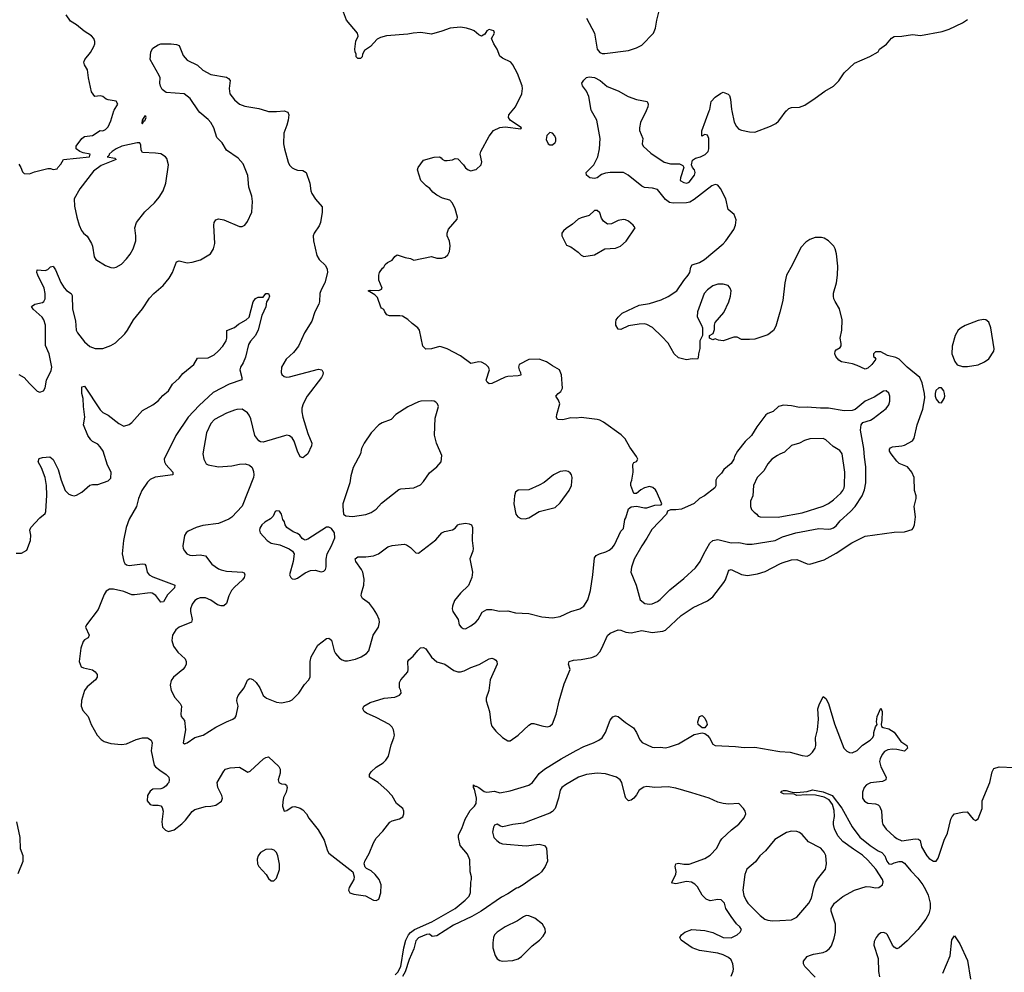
# Model space of a CAD drawing. Header units: inches. Extents: x 1449094 to 1618372, y 389908 to 534307.
# Tile 341 of 494: x 1514216 to 1521709, y 503445 to 510694. Entities that reach past the tile are written whole.
import ezdxf

# ---------------------------------------------------------------- set-up
doc = ezdxf.new("R2010")
doc.units = ezdxf.units.IN
doc.header["$MEASUREMENT"] = 0
for name, color, linetype in [('B5510', 7, 'Continuous'), ('B5511', 7, 'Continuous'), ('B5520', 7, 'Continuous'), ('B5521', 7, 'Continuous')]:
    doc.layers.add(name, color=color, linetype=linetype)

msp = doc.modelspace()

# ---------------------------------------------------------------- linework, layer by layer
at = {"layer": 'B5510', "color": 5}
for points, elevation in [([(1514210, 509594), (1514224.7, 509570), (1514236.9, 509536.9), (1514250, 509522), (1514290, 509521), (1514330, 509536), (1514430, 509562), (1514450, 509562), (1514470, 509554), (1514502, 509558), (1514506, 509570), (1514530, 509594), (1514550, 509630.8), (1514748, 509650), (1514754, 509670), (1514699.6, 509679.6), (1514674, 509690), (1514646.6, 509710), (1514645.2, 509730), (1514689.2, 509790), (1514710, 509804), (1514770, 509813), (1514829.3, 509850.7), (1514850, 509847.3), (1514870, 509857.1), (1514890, 509879.5), (1514910, 509924.9), (1514934, 510000)], 660), ([(1514210, 507993), (1514250.7, 507970), (1514290, 507924), (1514350, 507866.8), (1514370, 507858.8), (1514397.2, 507870), (1514410, 507892), (1514419.5, 507950), (1514455.6, 508024.4), (1514461.3, 508050), (1514440.5, 508150), (1514413.5, 508213.5), (1514413.5, 508370), (1514399.1, 508410), (1514386.9, 508430), (1514318.4, 508490), (1514307, 508510), (1514332.3, 508527.7), (1514390, 508540.3), (1514401.3, 508550), (1514409.8, 508570.2), (1514411.6, 508610), (1514403.8, 508650), (1514354.3, 508750), (1514346.9, 508770), (1514349.7, 508790.3), (1514410, 508786), (1514430, 508792.4), (1514450, 508812.7), (1514470, 508817.3), (1514473.8, 508813.8), (1514490, 508790.8), (1514530, 508694), (1514553.8, 508653.8), (1514572.4, 508632.4), (1514607.7, 508610), (1514615.6, 508595.6), (1514618.6, 508490), (1514641.7, 508401.7), (1514646.5, 508330), (1514656.5, 508310), (1514710, 508242.8), (1514750, 508206.7), (1514790, 508190.3), (1514850, 508192), (1514910, 508213.7), (1514946.4, 508233.6), (1515016.3, 508303.7), (1515036.3, 508330), (1515081.6, 508410), (1515150, 508493), (1515205.3, 508574.7), (1515236, 508610), (1515308.6, 508671.4), (1515353, 508727), (1515378.9, 508770), (1515410, 508851), (1515430, 508859.1), (1515490, 508842.3), (1515530, 508847.4), (1515593, 508867), (1515668.2, 508911.8), (1515691.2, 508948.8), (1515702, 508990), (1515693.3, 509130), (1515696.2, 509150), (1515709.7, 509170.3), (1515730, 509177.1), (1515770, 509170.4), (1515890, 509120.5), (1515910, 509120.5), (1515929.6, 509130.4), (1515950, 509157.3), (1515983.1, 509230), (1515988.6, 509310), (1515984, 509350), (1515960.4, 509420.4), (1515952.1, 509507.9), (1515917.4, 509597.4), (1515879.3, 509639.3), (1515790, 509700.9), (1515757.1, 509757.1), (1515717.6, 509797.6), (1515694.5, 509870), (1515669.8, 509910), (1515650, 509934), (1515587, 509987), (1515578.1, 510000)], 640), ([(1516095.1, 510000), (1516110, 509995.5), (1516170, 509994), (1516230, 509999.1), (1516256, 509990), (1516264, 509970), (1516259.1, 509930), (1516250.5, 509890), (1516226.4, 509830), (1516224.9, 509750), (1516230.4, 509710), (1516259.3, 509610), (1516270, 509587.7), (1516290, 509567.3), (1516310, 509556.3), (1516330, 509548), (1516370, 509544.9), (1516397.3, 509530), (1516423.1, 509450), (1516432.4, 509390), (1516440.4, 509370), (1516467.9, 509327.9), (1516518.4, 509270), (1516518.9, 509230), (1516506, 509150), (1516495.2, 509124.8), (1516457.6, 509070), (1516450.3, 509049.7), (1516451.6, 509010), (1516478.5, 508898.5), (1516494.8, 508870), (1516543.1, 508823.1), (1516555.2, 508795.2), (1516558, 508770), (1516539.5, 508690), (1516510, 508637.2), (1516500.3, 508610), (1516499.1, 508550), (1516493, 508530), (1516461.3, 508470), (1516440.5, 508399.5), (1516383.1, 508310), (1516338.7, 508210), (1516298.9, 508161.1), (1516244.9, 508110), (1516208.5, 508048.5), (1516206.7, 508010), (1516212.4, 507992.4), (1516230, 507978), (1516250, 507973), (1516270, 507974.9), (1516490, 508033), (1516516, 508030), (1516526.8, 508010), (1516524, 507990), (1516513.4, 507970), (1516404.4, 507830), (1516373.4, 507770), (1516363.4, 507736.6), (1516362.7, 507710), (1516370.2, 507669.8), (1516410, 507545.5), (1516440.5, 507470), (1516437.3, 507450), (1516408.2, 507390), (1516370, 507358.4), (1516350, 507367.3), (1516330, 507409.3), (1516305.9, 507485.9), (1516290, 507511.2), (1516270, 507526.3), (1516250, 507531.3), (1516232.1, 507527.9), (1516070, 507479.3), (1516050, 507481.2), (1516035.3, 507490), (1516006, 507530), (1515975.1, 507655.1), (1515963.5, 507683.5), (1515950, 507702), (1515910, 507729.4), (1515870, 507727.8), (1515850, 507722), (1515790, 507698.3), (1515699.1, 507650), (1515670, 507620.9), (1515637.7, 507550), (1515610.4, 507390), (1515617.1, 507350), (1515634.6, 507314.6), (1515650, 507305.5), (1515730.3, 507290.3), (1515830, 507299.5), (1515890, 507312.4), (1515932.8, 507312.8), (1515964.9, 507304.9), (1515985.2, 507285.2), (1515995.6, 507255.6), (1515998, 507230), (1515994.6, 507210), (1515910, 506991.8), (1515831.7, 506908.3), (1515807.6, 506892.4), (1515730, 506858.7), (1515610, 506843.5), (1515558.8, 506830), (1515498, 506802), (1515483.8, 506790), (1515470.3, 506769.7), (1515457.1, 506690), (1515460.5, 506670), (1515470, 506651), (1515488.9, 506628.9), (1515510, 506619.5), (1515530, 506617), (1515590, 506621.7), (1515630, 506614), (1515679.5, 506550), (1515730, 506515.6), (1515750, 506506.3), (1515790, 506497.7), (1515911.3, 506490), (1515924.7, 506484.7), (1515930.3, 506470.3), (1515924.7, 506450), (1515912.3, 506430), (1515850, 506376.1), (1515828.2, 506350), (1515806.8, 506310), (1515789.4, 506250.6), (1515770, 506232.1), (1515750, 506232.7), (1515722.1, 506242.1), (1515670, 506276), (1515630, 506293.5), (1515590, 506294.4), (1515570, 506287.6), (1515550, 506273.3), (1515530, 506245.6), (1515517.2, 506210), (1515515.2, 506190), (1515530.2, 506130), (1515523.8, 506110), (1515430, 506069.8), (1515404.9, 506050), (1515379.3, 506010), (1515374.8, 505970), (1515387.2, 505927.2), (1515420.9, 505880.9), (1515475.5, 505830), (1515483.8, 505810), (1515482.4, 505790), (1515472.7, 505767.3), (1515458, 505750), (1515386, 505690), (1515370, 505664), (1515360.4, 505630), (1515368.2, 505590), (1515396.1, 505536.1), (1515438, 505490), (1515448, 505470), (1515442, 505410), (1515444.9, 505390), (1515470, 505362), (1515478.7, 505290), (1515461, 505190), (1515470, 505182.8), (1515490, 505191), (1515549.6, 505230.4), (1515612.7, 505250), (1515709.8, 505310.2), (1515790, 505351.6), (1515837.2, 505370), (1515856.4, 505383.6), (1515863, 505397), (1515878.4, 505470), (1515869.7, 505509.7), (1515871.1, 505530), (1515879.8, 505550), (1515925.4, 505610), (1515950, 505666.8), (1515961.7, 505678.3), (1515970, 505681.6), (1515990, 505672), (1516014.9, 505650), (1516044.2, 505610), (1516070.4, 505550), (1516094, 505530), (1516170, 505499.5), (1516210, 505494), (1516270, 505507.2), (1516290, 505518.7), (1516341.3, 505570), (1516384, 505636), (1516418, 505670), (1516426, 505694), (1516426.4, 505810), (1516434.7, 505845.3), (1516485.5, 505934.5), (1516550, 505984), (1516570, 505986.8), (1516590, 505971.3), (1516610.4, 505890), (1516620.4, 505870), (1516650, 505835.5), (1516670, 505821.6), (1516690, 505814.9), (1516710, 505814.9), (1516772.7, 505827.3), (1516815.6, 505844.4), (1516856, 505870), (1516872.3, 505890), (1516907.3, 506010), (1516946.3, 506070), (1516953.7, 506110), (1516951.1, 506130), (1516935.4, 506170), (1516910, 506209.5), (1516877.6, 506250), (1516826, 506290), (1516815.4, 506310), (1516816.8, 506330), (1516836.5, 506390), (1516837, 506437), (1516827.3, 506490), (1516818.5, 506510), (1516775.6, 506570), (1516769.8, 506590), (1516790, 506605.7), (1516850, 506605.2), (1516910, 506613.4), (1516946.6, 506630), (1517017.7, 506682.3), (1517050, 506692.2), (1517142.5, 506702.5), (1517158.7, 506698.7), (1517190, 506677.3), (1517230, 506636), (1517250, 506634.8), (1517383.8, 506736.2), (1517430, 506787.7), (1517450, 506798), (1517510, 506811), (1517530, 506824.7), (1517549.5, 506850.5), (1517564.1, 506855.9), (1517610, 506862), (1517638, 506858), (1517654.8, 506850), (1517663, 506830), (1517659.6, 506730), (1517666.4, 506670), (1517663.8, 506650), (1517641.6, 506590), (1517663.1, 506490), (1517658, 506450), (1517632.2, 506387.8), (1517570.4, 506330), (1517526.3, 506273.7), (1517508.8, 506230), (1517507, 506210), (1517512.7, 506190), (1517553.4, 506130), (1517560.7, 506090), (1517576, 506070), (1517590, 506062), (1517610, 506059.1), (1517650, 506081.6), (1517687, 506110), (1517705.1, 506130), (1517735.8, 506184.2), (1517770, 506204.4), (1517810, 506204.4), (1517867.2, 506192.8), (1517930, 506194.9), (1517990, 506179.3), (1518090, 506174.4), (1518190, 506150.4), (1518270, 506142.6), (1518330, 506152.9), (1518410, 506190.5), (1518479, 506210), (1518509.4, 506230), (1518540.1, 506279.9), (1518560.5, 506350), (1518578.4, 506470), (1518590, 506598), (1518604.2, 506615.8), (1518629, 506630), (1518676.6, 506643.4), (1518702.9, 506657.1), (1518726, 506674), (1518742.7, 506697.3), (1518790, 506802), (1518810, 506822), (1518822, 506890), (1518830, 506902), (1518849.4, 506970.6), (1518870, 506986.8), (1518910, 506990.8), (1518970, 506978.4), (1518990, 506979.5), (1519050, 507000.5), (1519097.2, 507002.8), (1519102, 507010), (1519062.7, 507102.7), (1519055.6, 507115.6), (1519034.5, 507134.5), (1519010, 507140.9), (1518970, 507132.3), (1518943.4, 507116.6), (1518910.9, 507089.1), (1518889.2, 507089.2), (1518867, 507150), (1518867, 507170), (1518874.5, 507190), (1518884.5, 507250), (1518882.7, 507310), (1518890, 507324.7), (1518910, 507331), (1518919.5, 507350), (1518911.2, 507370), (1518860, 507440), (1518823.6, 507503.6), (1518794.6, 507534.6), (1518659.3, 507630), (1518630, 507646.6), (1518610, 507652.3), (1518490, 507667.6), (1518450, 507660.7), (1518410, 507662.9), (1518349.4, 507649.4), (1518308.7, 507650), (1518301.2, 507670), (1518303.7, 507690), (1518328, 507770), (1518317.7, 507797.7), (1518296, 507830), (1518313.2, 507850), (1518334.9, 507865.1), (1518347.8, 507890), (1518339.5, 507990), (1518324.5, 508030), (1518270, 508058.7), (1518225.6, 508090), (1518170, 508109.7), (1518090, 508107.8), (1518017.1, 508070), (1518011.8, 508050), (1518016.9, 508030), (1518028.5, 508010), (1518030.2, 507989.7), (1518010, 507983.5), (1517930, 507978.7), (1517910, 507973.3), (1517810, 507924.5), (1517790, 507923.7), (1517774.5, 507934.5), (1517767.3, 507950), (1517791.2, 508030), (1517785.1, 508050), (1517763.7, 508070), (1517730, 508087.6), (1517710.5, 508089.5), (1517650, 508077.2), (1517570, 508136), (1517470, 508189), (1517423.2, 508203.2), (1517410, 508206), (1517349.4, 508189.4), (1517307.6, 508187.6), (1517284.5, 508210), (1517257.6, 508330), (1517246.6, 508350), (1517202, 508382), (1517170, 508412.7), (1517130, 508437.2), (1517110, 508441.2), (1517030, 508441.2), (1517010, 508448.7), (1516994, 508470), (1516988.7, 508488.7), (1516970, 508498), (1516965.2, 508505.2), (1516940.2, 508580.2), (1516919.5, 508599.5), (1516868, 508630), (1516884.7, 508635.3), (1516948.4, 508631.6), (1516970, 508642), (1516975.3, 508650), (1516948.9, 508711.1), (1516948.9, 508748.9), (1516955.3, 508770), (1516976.4, 508803.6), (1516988.7, 508811.3), (1516998, 508830), (1517014.6, 508845.4), (1517050, 508862.8), (1517070, 508890.8), (1517090, 508904.9), (1517150, 508883.8), (1517190, 508876), (1517215.3, 508864.7), (1517349.4, 508890.6), (1517390, 508879.5), (1517430, 508879.5), (1517453.4, 508886.6), (1517475.2, 508904.8), (1517488.3, 508930), (1517493, 508973), (1517487.8, 509007.8), (1517469, 509050), (1517468.7, 509070), (1517480.2, 509099.8), (1517545.6, 509174.4), (1517549.2, 509190), (1517530, 509254), (1517510, 509297.2), (1517490, 509319.3), (1517434.8, 509334.8), (1517390, 509359), (1517360.9, 509380.9), (1517338, 509410), (1517310, 509428.7), (1517269.3, 509469.3), (1517244, 509550), (1517248.7, 509570), (1517290, 509624.7), (1517370, 509646.8), (1517410, 509651), (1517423.6, 509643.6), (1517431.6, 509631.6), (1517450, 509622), (1517470, 509621), (1517510, 509627.7), (1517530, 509636.3), (1517550, 509636), (1517594.8, 509590), (1517610, 509566), (1517630, 509551), (1517650, 509544), (1517678, 509550), (1517690, 509554.8), (1517729, 509590), (1517732.9, 509612.9), (1517719.3, 509670), (1517725.6, 509690), (1517790, 509807.3), (1517822.7, 509850), (1517870, 509873), (1517910, 509878), (1518030, 509862), (1518034, 509870), (1517950, 509929), (1517935.3, 509950), (1517938, 509970), (1517963.6, 510000)], 640), ([(1520000, 508468.8), (1519970, 508362), (1519951.9, 508328.1), (1519910, 508296), (1519810, 508262.7), (1519770, 508259.5), (1519710, 508260.9), (1519676.9, 508276.9), (1519650, 508278.9), (1519569.3, 508249.3), (1519534.6, 508254.6), (1519510, 508266), (1519490, 508258), (1519466, 508270), (1519466, 508290), (1519494, 508306), (1519504, 508336), (1519504, 508370), (1519509, 508390), (1519574.3, 508465.7), (1519612.9, 508547.1), (1519625.1, 508590), (1519629.7, 508630), (1519623.5, 508650), (1519607, 508670), (1519570, 508681.4), (1519530, 508679.8), (1519490, 508668.8), (1519450, 508638.7), (1519426, 508610), (1519373.8, 508470), (1519371.8, 508431.8), (1519406, 508370), (1519411.3, 508350), (1519412, 508310), (1519412, 508290), (1519391.3, 508250), (1519391.1, 508191.1), (1519380.7, 508150), (1519379.8, 508120.2), (1519374, 508110), (1519333.6, 508113.6), (1519290, 508105.2), (1519230, 508119.3), (1519198, 508150), (1519151.6, 508231.6), (1519103.6, 508283.6), (1519031.1, 508351.1), (1518990, 508374), (1518970, 508379.6), (1518930, 508376.9), (1518850, 508363), (1518790, 508337), (1518770, 508339), (1518754, 508370), (1518751.8, 508390), (1518756.2, 508410), (1518770, 508430.6), (1518800.1, 508459.9), (1518930, 508520.4), (1519010, 508534.3), (1519097.9, 508562.1), (1519150, 508587.3), (1519217.4, 508630), (1519269.7, 508710), (1519304, 508750), (1519315.4, 508770), (1519322.4, 508810), (1519332.8, 508827.2), (1519390, 508845.8), (1519427.8, 508870), (1519570.8, 508989.2), (1519590, 509010.4), (1519650, 509097.3), (1519663.5, 509130), (1519668.2, 509170), (1519653.3, 509210), (1519608.5, 509248.5), (1519589.6, 509330), (1519549.7, 509410), (1519530, 509433.1), (1519510, 509438.2), (1519483.7, 509430), (1519350, 509325.1), (1519315, 509305), (1519290, 509298.8), (1519190, 509297.2), (1519162.3, 509302.3), (1519130, 509324.4), (1519070, 509402), (1519032.3, 509412.3), (1518970, 509416.9), (1518950, 509427.6), (1518847.3, 509510), (1518810, 509531), (1518710, 509531.1), (1518673.1, 509526.9), (1518644.8, 509515.2), (1518610.2, 509489.8), (1518590, 509485.4), (1518555.3, 509490), (1518529.2, 509510), (1518526.6, 509530), (1518584.7, 509590), (1518616.2, 509650), (1518629.6, 509710), (1518633.3, 509790), (1518608.5, 509930), (1518567.5, 510000)], 620), ([(1518982.5, 510000), (1518941.2, 509910), (1518932.4, 509870), (1518932.7, 509850), (1518958, 509790), (1518953.7, 509750), (1518960.4, 509730), (1519018.3, 509678.3), (1519121.3, 509610), (1519170, 509596.9), (1519236.3, 509596.3), (1519262.8, 509582.8), (1519271.3, 509570), (1519244.7, 509490), (1519242.8, 509470), (1519270, 509454.9), (1519293.2, 509450), (1519310, 509456), (1519350.8, 509510.8), (1519355.3, 509530), (1519350.8, 509550), (1519335.6, 509570), (1519329, 509590), (1519336.6, 509623.4), (1519360.1, 509639.9), (1519396, 509650), (1519433, 509667), (1519454.7, 509690), (1519460.5, 509710), (1519460.4, 509790), (1519450, 509815.1), (1519430, 509819.3), (1519406.3, 509806.3), (1519408.3, 509848.3), (1519463.9, 510000)], 620), ([(1519635.2, 510000), (1519653.3, 509913.3), (1519670, 509881.6), (1519690, 509861.3), (1519710, 509852.4), (1519770, 509840.5), (1519810, 509838.4), (1519930, 509883), (1519970, 509903.8), (1519990, 509920.5), (1520000, 509933.6)], 620), ([(1514190, 506634.8), (1514230, 506634.8), (1514270, 506656), (1514299.5, 506730), (1514300.9, 506770), (1514292.7, 506810), (1514302, 506830), (1514370, 506903.8), (1514410, 506936), (1514416.2, 506950), (1514424.2, 507075.8), (1514421.4, 507150), (1514409.7, 507210), (1514382.9, 507282.9), (1514357.2, 507330), (1514365.1, 507354.9), (1514390, 507362.8), (1514446.4, 507366.4), (1514470, 507346), (1514510, 507271), (1514531.4, 507190), (1514563.1, 507110), (1514590, 507083.7), (1514610, 507074.9), (1514630, 507070.3), (1514650, 507075.3), (1514690, 507099), (1514750, 507150.3), (1514770, 507155.8), (1514810, 507155.8), (1514890, 507184.9), (1514910, 507204.7), (1514912, 507250), (1514884.6, 507304.6), (1514852.5, 507410), (1514830, 507443.1), (1514810, 507463.1), (1514770, 507483.5), (1514756.8, 507496.8), (1514736, 507530), (1514701.7, 507610), (1514712.5, 507670), (1514702.3, 507750), (1514700.3, 507810), (1514689.8, 507850), (1514690, 507901), (1514710, 507906), (1514830, 507723.7), (1514850, 507704.6), (1514890, 507683.7), (1514970, 507622), (1515010, 507601), (1515050, 507614), (1515070, 507627.3), (1515150, 507719.3), (1515230, 507761.6), (1515270, 507792.4), (1515306.4, 507833.6), (1515348, 507870), (1515380.5, 507919.5), (1515430, 507966.7), (1515458.4, 508001.6), (1515542.9, 508070), (1515570, 508118.8), (1515650, 508120.3), (1515695.9, 508144.1), (1515727.3, 508170), (1515762.9, 508210), (1515787.3, 508250), (1515791.8, 508270), (1515792.7, 508327.3), (1515850, 508350.4), (1515882.7, 508377.3), (1515939.3, 508410), (1515962.7, 508430), (1515994, 508546), (1516010, 508572), (1516030, 508582), (1516070, 508582), (1516089.6, 508610.4), (1516110.7, 508610.7), (1516117.3, 508590), (1516110, 508569), (1516093.4, 508546.6), (1516090, 508508), (1516058.3, 508441.7), (1516030, 508333.2), (1516010.3, 508290), (1515973.2, 508246.8), (1515958.5, 508221.5), (1515935.4, 508124.6), (1515917, 508083), (1515896.2, 508050), (1515891.4, 508030), (1515907.7, 507970), (1515906.8, 507953.2), (1515810, 507919.8), (1515690, 507857), (1515581.8, 507758.2), (1515499.4, 507670), (1515405.5, 507530), (1515316.9, 507350), (1515318.5, 507330), (1515328, 507308), (1515382.4, 507250), (1515381, 507230), (1515246.7, 507213.3), (1515210, 507194.8), (1515190, 507175.4), (1515145.1, 507110), (1515121, 507050), (1515104.2, 506990), (1515050, 506893.6), (1515026.7, 506830), (1515006, 506730), (1514995.6, 506630), (1515007.7, 506570), (1515016.1, 506556.1), (1515030, 506544.2), (1515050, 506539.6), (1515150, 506552.2), (1515170, 506550.5), (1515176.7, 506536.7), (1515185.3, 506490), (1515201.3, 506470), (1515230, 506455), (1515392.5, 506392.5), (1515397.3, 506390), (1515394.9, 506370), (1515342, 506318), (1515310, 506263.7), (1515290, 506260.9), (1515251.6, 506311.6), (1515224, 506330), (1515210, 506332.1), (1515090, 506315.9), (1515070, 506317.5), (1515010, 506341.4), (1514930, 506361.1), (1514900.5, 506359.5), (1514874.8, 506345.2), (1514859.5, 506320.5), (1514814.7, 506205.3), (1514723.9, 506090), (1514716.5, 506070), (1514744.7, 506010), (1514737.6, 505990), (1514710, 505974.2), (1514698.5, 505961.5), (1514680.6, 505910), (1514670.3, 505810), (1514684.9, 505770), (1514701.1, 505761.1), (1514770, 505746.5), (1514791.1, 505731.1), (1514807.2, 505710), (1514806.3, 505690), (1514793.1, 505670), (1514730, 505617.5), (1514710.7, 505590), (1514685.9, 505514.1), (1514685.5, 505470), (1514698, 505438), (1514736.5, 505390), (1514759.5, 505330), (1514806.3, 505250), (1514836, 505216), (1514859.8, 505199.8), (1514910, 505186.5), (1514990, 505178), (1515030, 505183.6), (1515102.8, 505217.2), (1515150, 505228.7), (1515190, 505227.8), (1515218.2, 505210), (1515225.6, 505190), (1515216.5, 505130), (1515240.8, 505020.8), (1515249, 505009), (1515282, 504982), (1515332.2, 504950), (1515350.2, 504930.2), (1515353.8, 504910), (1515350.2, 504890), (1515342.2, 504877.8), (1515330, 504862.9), (1515310, 504849.5), (1515290, 504842), (1515230, 504837.6), (1515210, 504823.7), (1515188.4, 504790), (1515186.4, 504750), (1515210, 504722.4), (1515230, 504715.3), (1515270, 504717.6), (1515290.3, 504710.3), (1515299.5, 504699.5), (1515308.4, 504670), (1515298.3, 504590), (1515303.6, 504550), (1515325.1, 504525.1), (1515350, 504515.8), (1515391.6, 504530), (1515450, 504573.6), (1515478.7, 504601.3), (1515530, 504669.1), (1515550, 504682.3), (1515630, 504706.7), (1515670, 504708.9), (1515710, 504717.4), (1515751.9, 504748.1), (1515758.7, 504770), (1515754.3, 504790), (1515723.1, 504850), (1515718, 504890), (1515770, 504976.3), (1515783.7, 504990), (1515818.3, 505001.7), (1515890, 505006), (1515952.4, 504967.6), (1515970, 504975.8), (1516072.1, 505067.9), (1516090, 505080.4), (1516110, 505083.1), (1516188.8, 505010), (1516199.1, 504990), (1516199.1, 504960.9), (1516184.4, 504910), (1516187.8, 504887.8), (1516210, 504878.9), (1516236.7, 504876.7), (1516247.7, 504867.7), (1516250.6, 504850), (1516244.5, 504815.5), (1516224.7, 504775.3), (1516218.4, 504741.6), (1516217.6, 504710), (1516230, 504671), (1516250, 504676.3), (1516290, 504702.8), (1516310, 504706), (1516350, 504694.8), (1516370, 504681), (1516398.8, 504650), (1516418, 504618), (1516488.6, 504528.6), (1516532.4, 504450), (1516558.7, 504370), (1516570, 504350.6), (1516751, 504210), (1516762.8, 504170), (1516759.1, 504150), (1516723, 504090), (1516718, 504070), (1516727.7, 504050), (1516759.1, 504039.1), (1516846.8, 504026.8), (1516910, 503994.4), (1516930, 503990.6), (1516950, 504001), (1516963.5, 504050), (1516966.6, 504110), (1516951.3, 504150), (1516921.6, 504190), (1516890, 504217), (1516854.5, 504234.5), (1516844.5, 504244.5), (1516838, 504270), (1516842, 504290), (1516876.2, 504350), (1516908.4, 504430), (1516930, 504464.9), (1516981.1, 504518.9), (1517032.4, 504587.6), (1517050, 504597), (1517106.3, 504613.7), (1517131.5, 504628.5), (1517140.7, 504650), (1517139.7, 504670), (1517132.8, 504690), (1517083.5, 504730), (1517050, 504787), (1517011.3, 504830), (1516943.5, 504890), (1516879.6, 504930), (1516878, 504950), (1516891.2, 504970), (1516930, 505005.7), (1516981.5, 505038.6), (1517001.7, 505058.3), (1517022, 505090), (1517043.7, 505176.3), (1517064.7, 505230), (1517068, 505250), (1517059.8, 505290), (1517049.7, 505310), (1517030, 505330.7), (1516930, 505384.1), (1516856, 505416), (1516836.9, 505430), (1516828, 505450), (1516835.6, 505470), (1516882.4, 505497.6), (1516990, 505531.8), (1517070, 505539.1), (1517106.3, 505553.7), (1517119, 505570), (1517116, 505590), (1517106.6, 505610), (1517107.3, 505650), (1517118, 505670), (1517169.7, 505730.3), (1517173.7, 505750), (1517171.1, 505808.9), (1517176.6, 505823.4), (1517210, 505851.6), (1517245.7, 505894.3), (1517267.4, 505912.6), (1517290, 505917.4), (1517307.2, 505907.2), (1517350, 505843.2), (1517390, 505806.9), (1517450.8, 505790), (1517521.2, 505741.2), (1517550, 505730.4), (1517570, 505730.4), (1517599.1, 505739.1), (1517650, 505764), (1517712.9, 505787.1), (1517790, 505830.4), (1517810, 505834.9), (1517830, 505827.7), (1517839.2, 505819.2), (1517847.7, 505810), (1517850.4, 505790), (1517796.9, 505670), (1517786.9, 505590), (1517766, 505530), (1517765.3, 505510), (1517791.3, 505430), (1517802, 505342), (1517810, 505317.3), (1517839.9, 505279.9), (1517890, 505232.7), (1517930, 505205.5), (1517950, 505207.3), (1518010, 505250.3), (1518090, 505325.2), (1518110, 505337.2), (1518130, 505338.8), (1518190, 505320.2), (1518230, 505313.1), (1518250, 505317), (1518270, 505334.9), (1518299.8, 505410), (1518321.3, 505510), (1518359.5, 505640.5), (1518406, 505750), (1518392, 505790), (1518397.2, 505810), (1518430, 505819.6), (1518490, 505823.9), (1518570, 505840.1), (1518605.7, 505854.3), (1518630, 505882.8), (1518646, 505910), (1518690, 506007.2), (1518710, 506024.9), (1518769.8, 506050.2), (1518790, 506049.2), (1518830, 506034.2), (1518870, 506029.1), (1518950, 506044.9), (1519030, 506030.3), (1519110, 506040.3), (1519130, 506048.7), (1519250, 506160.3), (1519340.4, 506219.6), (1519450, 506271.8), (1519490, 506302.6), (1519575.4, 506410), (1519588, 506432), (1519610, 506497.3), (1519616.3, 506503.7), (1519630, 506510.3), (1519710, 506471.8), (1519754.9, 506465.1), (1519830, 506475.8), (1519890, 506495.3), (1520000, 506551.9)], 620), ([(1520000, 507753.4), (1519990, 507751.3), (1519950, 507711.5), (1519910, 507696.8), (1519894.1, 507685.9), (1519824.7, 507595.3), (1519786, 507530), (1519737.1, 507482.9), (1519679.3, 507410), (1519654.9, 507370), (1519650, 507349), (1519630, 507316), (1519574, 507270), (1519556.7, 507243.3), (1519523, 507210), (1519514.9, 507190), (1519512.7, 507147.3), (1519507.3, 507130), (1519426.8, 507070), (1519390, 507049.4), (1519350, 507012.3), (1519252, 506970), (1519210, 506963.7), (1519170, 506964), (1519145.4, 506954.6), (1519138, 506930), (1519025.9, 506814.1), (1518990, 506749), (1518950.3, 506689.7), (1518891.7, 506588.3), (1518871.3, 506528.7), (1518867.9, 506490), (1518907.6, 506390), (1518939, 506279), (1518972.3, 506252.3), (1519010, 506245.8), (1519030, 506248.2), (1519070, 506266.2), (1519090, 506282), (1519164.4, 506355.6), (1519270, 506441.8), (1519358.3, 506521.7), (1519395.6, 506570), (1519423.1, 506630), (1519467.8, 506710), (1519490, 506730.2), (1519530, 506737), (1519630, 506711.8), (1519690, 506715.2), (1519750, 506701.4), (1519790, 506703), (1519966, 506730), (1520000, 506748.4)], 640), ([(1520000, 507386.3), (1519982, 507378), (1519940.5, 507350), (1519910, 507315.1), (1519880.2, 507259.8), (1519829.3, 507210.7), (1519801.2, 507150), (1519796, 507070), (1519778.4, 507030), (1519778.3, 506990), (1519786.1, 506966.1), (1519804.9, 506944.9), (1519826, 506930), (1519834.8, 506914.8), (1519850.5, 506910.5), (1519990, 506907.6), (1520000, 506909.5)], 660), ([(1517074.2, 503425.8), (1517093.5, 503446.5), (1517116.2, 503490), (1517140.5, 503630), (1517155.8, 503690), (1517174.2, 503730), (1517190, 503748.2), (1517221.6, 503770), (1517351.6, 503828.4), (1517529, 503931), (1517607.2, 503992.8), (1517635.6, 504024.4), (1517647.4, 504052.6), (1517649.7, 504130.3), (1517654, 504150), (1517654, 504170), (1517644.2, 504210), (1517641.6, 504301.6), (1517623.9, 504343.9), (1517568, 504410), (1517554.7, 504470), (1517556.4, 504490), (1517581.6, 504538.4), (1517605.6, 504610), (1517645.3, 504674.7), (1517678.5, 504710), (1517690.7, 504730), (1517692.2, 504770), (1517677.2, 504837.2), (1517669.8, 504850.2), (1517669.8, 504870.2), (1517681.1, 504861.1), (1517690, 504861.8), (1517710, 504850.8), (1517750, 504821.5), (1517770, 504814.2), (1517830, 504823.7), (1517870, 504811.5), (1517950, 504824.6), (1518091.2, 504868.8), (1518119, 504890), (1518170, 504958.5), (1518210, 504990.1), (1518336.9, 505070), (1518450, 505133.6), (1518510, 505163.3), (1518582.4, 505190), (1518623.6, 505210), (1518649.7, 505230), (1518674.5, 505270), (1518710, 505363), (1518730, 505388.2), (1518750, 505396.5), (1518770, 505390.3), (1518825.6, 505345.6), (1518886.2, 505306.2), (1518910, 505270.5), (1518934.8, 505214.8), (1518953.2, 505193.2), (1519030, 505158.6), (1519050, 505155.4), (1519090, 505159.1), (1519130, 505154), (1519160.6, 505159.4), (1519230, 505182.6), (1519350, 505254.7), (1519410, 505266.2), (1519430, 505262), (1519450, 505247.7), (1519464.6, 505230), (1519490, 505180.3), (1519510, 505170.2), (1519664.2, 505164.2), (1519730, 505156.1), (1519810, 505157.6), (1519986.4, 505126.4), (1520000, 505125.5)], 580), ([(1519630, 503416.4), (1519645.8, 503454.2), (1519648.9, 503471.1), (1519642.6, 503510), (1519630, 503539.1), (1519610, 503558), (1519570, 503577.6), (1519530, 503590.5), (1519390, 503609.8), (1519334.5, 503630), (1519249.2, 503690), (1519239, 503710), (1519253.2, 503730), (1519277.2, 503750), (1519330, 503770.4), (1519430, 503763.8), (1519490, 503746.7), (1519570, 503709.1), (1519630, 503706.3), (1519677.2, 503730), (1519699.3, 503750), (1519709.2, 503770), (1519697.2, 503790), (1519670, 503813.2), (1519629.4, 503870), (1519589, 503930), (1519579, 503970), (1519555.5, 503995.5), (1519530, 503999.3), (1519470, 503989.4), (1519440.1, 504000.1), (1519411, 504031), (1519374.9, 504094.9), (1519354.9, 504114.9), (1519329.8, 504129.8), (1519290, 504135.5), (1519210, 504118.4), (1519183.2, 504123.2), (1519179, 504130), (1519209.7, 504190), (1519212.3, 504212.3), (1519204.5, 504250), (1519209.2, 504270), (1519230, 504275.5), (1519270, 504267), (1519310, 504268.5), (1519429.6, 504310.4), (1519470, 504335.5), (1519522, 504390), (1519543.7, 504436.3), (1519560.1, 504459.9), (1519631.8, 504530), (1519690, 504572.2), (1519730, 504620.5), (1519741.1, 504650), (1519737.4, 504670), (1519725.1, 504690), (1519688.9, 504728.9), (1519610, 504725.2), (1519570, 504728.7), (1519530, 504740.2), (1519462.4, 504770), (1519330, 504811.6), (1519210, 504847.1), (1519150, 504855), (1519050, 504851.6), (1518990, 504859.3), (1518965.7, 504854.3), (1518929.2, 504830.8), (1518910, 504795.1), (1518890, 504769.6), (1518870, 504754.5), (1518850, 504749.4), (1518830, 504769), (1518824.2, 504784.2), (1518799.1, 504890), (1518786, 504910), (1518758.4, 504930), (1518674.9, 504954.9), (1518610, 504959.8), (1518530, 504949), (1518470, 504928.9), (1518370, 504871.2), (1518341.8, 504850), (1518329, 504830), (1518316.9, 504770), (1518290, 504692.2), (1518270.9, 504669.1), (1518250, 504655.3), (1518050, 504580.4), (1517970.2, 504569.8), (1517892.6, 504552.6), (1517876.3, 504556.3), (1517850, 504572.4), (1517830, 504563.7), (1517821.3, 504550), (1517814.3, 504510), (1517824.7, 504470), (1517846.9, 504446.9), (1517870, 504430.2), (1517890, 504422.2), (1518070, 504407.1), (1518170, 504420.2), (1518210.4, 504410), (1518225.5, 504390), (1518233, 504290), (1518214.4, 504250), (1518186.4, 504210), (1518164.4, 504190), (1518117.7, 504162.3), (1518048.4, 504110), (1518010, 504087.6), (1517995.8, 504084.2), (1517930, 504041.1), (1517883.4, 504016.6), (1517727.3, 503910), (1517657.3, 503870), (1517516.9, 503803.1), (1517390, 503721.2), (1517356.4, 503716.4), (1517334, 503734), (1517313, 503733), (1517250, 503707), (1517230, 503685.2), (1517216.4, 503623.6), (1517179, 503541), (1517150, 503447.8), (1517130, 503411.6)], 580), ([(1514204.6, 504195.4), (1514243.7, 504290), (1514243.7, 504330), (1514223.7, 504383.7), (1514219.1, 504470), (1514195.1, 504590)], 620), ([(1520000, 504478.2), (1519963.7, 504456.3), (1519891.6, 504370), (1519849.4, 504330.6), (1519815.4, 504284.6), (1519750.5, 504230), (1519734, 504190), (1519720.5, 504070), (1519727.7, 504030), (1519744.4, 503990), (1519758.4, 503970), (1519850, 503877.1), (1519887.7, 503850), (1519910, 503840.3), (1519944.2, 503835.8), (1520000, 503838.6)], 580)]:
    msp.add_lwpolyline(points, dxfattribs=dict(at, elevation=elevation))
for points, elevation in [([(1515170, 509963), (1515149.3, 509930), (1515146.1, 509906.1), (1515150, 509900.7), (1515157.5, 509917.5), (1515154.6, 509925.4), (1515162, 509922), (1515170, 509924.9), (1515179.2, 509950), (1515177.6, 509957.6)], 660), ([(1518250, 509834.5), (1518227.1, 509812.9), (1518223.1, 509783.1), (1518237.3, 509750), (1518250, 509740.5), (1518270, 509741.6), (1518290, 509759.1), (1518295.8, 509770), (1518297.4, 509790), (1518289.6, 509810), (1518271, 509831)], 640), ([(1515110, 509755.7), (1514992.7, 509730), (1514949.8, 509710.2), (1514920.9, 509690), (1514898, 509670), (1514897.5, 509662.5), (1514888.3, 509651.7), (1514882, 509650), (1514941, 509641), (1514951, 509630), (1514835.8, 509584.2), (1514778.7, 509541.3), (1514673.2, 509406.8), (1514630.6, 509330), (1514634.6, 509274.6), (1514650.4, 509190), (1514668, 509130), (1514687.7, 509090), (1514702, 509070), (1514730, 509045.5), (1514762.3, 508990), (1514770.2, 508970), (1514783.1, 508890), (1514797.1, 508870), (1514870, 508822.6), (1514910, 508808.2), (1514930, 508806.4), (1514950, 508810.4), (1514990, 508834), (1515030, 508873.7), (1515057.7, 508910), (1515079.7, 508950), (1515100.5, 509010), (1515100.5, 509050), (1515092.8, 509110), (1515105.4, 509150), (1515170, 509232.7), (1515241.3, 509298.7), (1515277.6, 509342.4), (1515308.1, 509391.9), (1515327.8, 509450), (1515349.7, 509589.7), (1515336.1, 509636.1), (1515325.2, 509650), (1515290, 509672.3), (1515250, 509678.7), (1515150, 509682.9), (1515141.2, 509701.2), (1515139.5, 509739.5), (1515130, 509755.3)], 660), ([(1518610, 509242.6), (1518590, 509241.3), (1518550, 509202.6), (1518490, 509186.2), (1518465.4, 509174.5), (1518423.4, 509136.6), (1518374.7, 509105.3), (1518353.9, 509086.1), (1518343.1, 509070), (1518342.6, 509050), (1518378, 508978), (1518410, 508964.7), (1518465.2, 508925.2), (1518490, 508901), (1518510, 508891.3), (1518590, 508903.1), (1518669.7, 508950.3), (1518750, 508954.3), (1518789.5, 508970), (1518832.3, 509007.7), (1518901.2, 509110), (1518885.2, 509130), (1518850, 509159.3), (1518826, 509170), (1518810, 509172), (1518770, 509165.1), (1518719.5, 509140.5), (1518690, 509136.8), (1518659.2, 509159.2), (1518644.1, 509184.1), (1518630, 509224.5)], 640), ([(1517350, 507792.6), (1517270.2, 507789.8), (1517250, 507784.7), (1517170, 507747.6), (1517078.8, 507690), (1517042.8, 507650), (1516974.6, 507625.4), (1516950.3, 507609.7), (1516890.4, 507550), (1516838.4, 507470), (1516817.6, 507430), (1516808.7, 507390), (1516754.8, 507285.2), (1516736.5, 507223.5), (1516727.7, 507170), (1516675.8, 507010), (1516674.4, 506990), (1516680.7, 506930), (1516697.5, 506917.5), (1516750, 506912.7), (1516850, 506928.8), (1516890, 506943.1), (1516930, 506968.4), (1516970, 507013.4), (1517102, 507118), (1517117.2, 507122.8), (1517215.3, 507130), (1517266.5, 507153.5), (1517290, 507180.7), (1517333.7, 507246.3), (1517390, 507290.5), (1517424.5, 507330), (1517430, 507378), (1517387.3, 507470), (1517372.7, 507532.7), (1517378.4, 507661.6), (1517403.6, 507750), (1517397, 507770), (1517382.6, 507782.6), (1517370, 507789.6)], 660), ([(1518370, 507259.6), (1518330, 507254.3), (1518279.1, 507230), (1518207.2, 507172.8), (1518170, 507151.6), (1518090, 507116), (1518010, 507112.3), (1517990, 507099), (1517980.7, 507070), (1517977.3, 507010), (1517990.8, 506930), (1518006, 506910), (1518030, 506899.1), (1518064.1, 506895.9), (1518090, 506902), (1518170, 506950.5), (1518290, 506982.8), (1518330, 507016), (1518398, 507110), (1518415.6, 507150), (1518421.6, 507210), (1518415.1, 507230), (1518404.2, 507244.2), (1518390, 507254.5)], 660), ([(1516170, 506957.2), (1516161, 506950), (1516144.4, 506915.6), (1516125.9, 506894.1), (1516083, 506870), (1516059.3, 506850), (1516044.9, 506824.9), (1516042, 506810), (1516046.8, 506790), (1516100.7, 506730), (1516130, 506710.5), (1516196.7, 506696.7), (1516267.5, 506667.5), (1516291.3, 506650), (1516304.7, 506630), (1516297.3, 506570), (1516270.8, 506470), (1516278.8, 506450), (1516290, 506438.8), (1516310, 506437.3), (1516330, 506444.9), (1516390, 506485.5), (1516430, 506503), (1516464, 506504), (1516510, 506491), (1516530, 506496), (1516544, 506510), (1516549.2, 506530), (1516549.6, 506589.6), (1516556.9, 506630), (1516589.6, 506690), (1516614.5, 506750), (1516611.8, 506790), (1516590, 506821.2), (1516570, 506832), (1516550, 506832.3), (1516410, 506741.2), (1516390, 506734), (1516378, 506738), (1516365.6, 506745.6), (1516348.7, 506770), (1516330, 506784), (1516297.2, 506797.2), (1516250, 506828.7), (1516237.2, 506850), (1516231.9, 506871.9), (1516219, 506890), (1516208.7, 506930), (1516192.5, 506952.5)], 660), ([(1519410, 505304.2), (1519380.5, 505330), (1519377.4, 505350), (1519389.7, 505390), (1519410, 505398), (1519430, 505378), (1519443.7, 505350), (1519447, 505330), (1519430, 505306)], 580), ([(1516130, 504381.6), (1516090, 504379.7), (1516050, 504356.2), (1516030.5, 504330), (1516024.5, 504304.5), (1516027.3, 504270), (1516037.3, 504250), (1516091, 504190), (1516110, 504158), (1516130, 504142), (1516150, 504142), (1516170, 504162), (1516193.1, 504226.9), (1516193.4, 504266.6), (1516182, 504330), (1516170, 504357.2), (1516153, 504373)], 620), ([(1518070, 503876.4), (1518050, 503867.4), (1518004.6, 503835.4), (1517910, 503791.3), (1517849.2, 503750), (1517830.2, 503730), (1517821.5, 503710), (1517816.2, 503670), (1517817.7, 503630), (1517833.4, 503573.4), (1517850, 503548.4), (1517870, 503535.8), (1517890.3, 503530.3), (1517970, 503533.4), (1518010, 503546.7), (1518035.8, 503564.2), (1518115.1, 503644.9), (1518171.5, 503690), (1518199.6, 503720.4), (1518216.9, 503750), (1518215.8, 503775.8), (1518194.5, 503810), (1518137, 503857), (1518090, 503875.6)], 620)]:
    msp.add_lwpolyline(points, close=True, dxfattribs=dict(at, elevation=elevation))
at = {"layer": 'B5511', "color": 5}
for points, elevation in [([(1517963.6, 510000), (1517989.6, 510030.4), (1518036.9, 510130), (1518042.4, 510170), (1518039.7, 510190), (1518004.2, 510284.2), (1517969.4, 510350), (1517952.7, 510370), (1517890, 510400.9), (1517870, 510415.3), (1517849.6, 510469.6), (1517824, 510510), (1517808, 510550), (1517829, 510590), (1517824, 510610), (1517790, 510619.5), (1517771, 510610), (1517756, 510584), (1517731.3, 510568.7), (1517710, 510579), (1517674, 510610), (1517657.3, 510617.2), (1517615.3, 510630), (1517570, 510635.6), (1517492, 510630), (1517430, 510606.6), (1517350, 510584.5), (1517270, 510597), (1517210, 510591.8), (1517170, 510582.9), (1517008.8, 510571.2), (1516961.6, 510558.4), (1516935.9, 510544.1), (1516886, 510490), (1516840.9, 510459.1), (1516824.7, 510430), (1516822, 510410), (1516810, 510398), (1516790, 510398), (1516778, 510410), (1516778, 510430), (1516768.9, 510448.9), (1516768, 510470), (1516773.2, 510530), (1516791.9, 510568.1), (1516786.6, 510590), (1516703.7, 510690), (1516672.3, 510770)], 640), ([(1514934, 510000), (1514935.4, 510004.6), (1514962.7, 510050), (1514950, 510072.7), (1514890, 510084.5), (1514875.3, 510090), (1514850, 510109.2), (1514830, 510113.2), (1514789.4, 510109.4), (1514764.1, 510144.1), (1514739.3, 510250), (1514732.5, 510312.5), (1514709.4, 510349.4), (1514705.1, 510370), (1514712, 510390), (1514755.4, 510444.6), (1514781.1, 510490), (1514788.2, 510510), (1514788.1, 510528.1), (1514780.5, 510550), (1514762, 510570), (1514707, 510607), (1514650, 510654.7), (1514602.7, 510682.7), (1514570, 510729.6)], 660), ([(1518530, 510704.7), (1518590.4, 510590.4), (1518610.2, 510470), (1518630, 510442.8), (1518650, 510435.2), (1518670, 510435.2), (1518850, 510460.3), (1518910, 510479.6), (1518950, 510499.6), (1519039.6, 510590), (1519055.1, 510630), (1519063.6, 510690), (1519079.7, 510750)], 640), ([(1515578.1, 510000), (1515514.2, 510094.2), (1515468.4, 510128.4), (1515330, 510138.9), (1515301.4, 510161.4), (1515287.1, 510187.1), (1515283, 510210), (1515284.7, 510250), (1515278.7, 510270), (1515208.7, 510390), (1515213.2, 510450), (1515230, 510476), (1515270, 510502.8), (1515290, 510510.7), (1515369.5, 510510.5), (1515410, 510504.9), (1515430, 510497.3), (1515460.2, 510420.3), (1515490, 510384.9), (1515570, 510347.7), (1515609, 510309), (1515670, 510276), (1515790, 510255.8), (1515806.7, 510246.7), (1515817.1, 510230), (1515810.3, 510169.7), (1515814.6, 510130), (1515850, 510083.7), (1515890, 510050.3), (1515930, 510034.6), (1516037.4, 510017.4), (1516095.1, 510000)], 640), ([(1518567.5, 510000), (1518564.7, 510004.7), (1518546.2, 510110), (1518529.1, 510149.1), (1518498.9, 510190), (1518495.1, 510210), (1518510, 510234.3), (1518530, 510254.7), (1518550, 510257.7), (1518590, 510252.7), (1518632.7, 510230), (1518686.1, 510186.1), (1518770, 510153.4), (1518846.7, 510110), (1518910, 510086.5), (1518991.3, 510070), (1518998.8, 510050), (1518996.3, 510030), (1518982.5, 510000)], 620), ([(1519463.9, 510000), (1519467.6, 510010), (1519479.5, 510070), (1519510, 510102.8), (1519550, 510131.3), (1519570, 510141), (1519607.5, 510127.5), (1519617.1, 510117.1), (1519625.5, 510090), (1519633.1, 510010), (1519635.2, 510000)], 620)]:
    msp.add_lwpolyline(points, dxfattribs=dict(at, elevation=elevation))
at = {"layer": 'B5520', "color": 5}
for points, elevation in [([(1520000, 509933.6), (1520050, 509999.1), (1520050.9, 510000)], 620), ([(1520000, 506551.9), (1520018.6, 506561.4), (1520090, 506584.6), (1520130, 506586), (1520210, 506552.2), (1520230, 506550.3), (1520337.8, 506582.2), (1520430, 506635.3), (1520547.6, 506712.4), (1520650, 506763.8), (1520870, 506794.9), (1520950, 506797.1), (1521007, 506813), (1521016.2, 506823.8), (1521026.6, 506850), (1521032.7, 506910), (1521023.7, 506990), (1521037.2, 507050), (1521037.2, 507070), (1521026.6, 507110), (1521022.3, 507210), (1521005.1, 507250), (1520971.6, 507291.6), (1520910, 507317.4), (1520890, 507334), (1520847.8, 507390), (1520836.2, 507410), (1520835.5, 507424.5), (1520843.5, 507436.5), (1520858, 507442), (1520929.7, 507450.3), (1520950, 507457.1), (1521009.2, 507490), (1521023.7, 507510), (1521044.7, 507610), (1521089.5, 507730), (1521103.9, 507816.1), (1521102.9, 507850), (1521084.2, 507930), (1521067, 507970), (1520969.7, 508049.7), (1520909.6, 508109.6), (1520883.3, 508123.3), (1520819.3, 508139.3), (1520770, 508166), (1520730, 508166), (1520714, 508150), (1520714, 508130), (1520723.6, 508123.6), (1520731, 508110), (1520700.7, 508070), (1520670, 508040.7), (1520650, 508034), (1520590, 508062.9), (1520554.5, 508074.5), (1520470, 508089.4), (1520450, 508102.7), (1520426, 508130), (1520419.3, 508150), (1520422.7, 508170), (1520430, 508181), (1520460.4, 508199.6), (1520468.4, 508211.6), (1520468.7, 508230), (1520459.3, 508270), (1520472, 508330), (1520476, 508410), (1520454, 508494), (1520420.7, 508550), (1520411.8, 508570), (1520409.6, 508590), (1520410, 508612), (1520431.5, 508690), (1520439.7, 508750), (1520442, 508818), (1520432.1, 508912.1), (1520422.6, 508950), (1520411.2, 508970), (1520370.7, 509010.7), (1520338.4, 509030), (1520317, 509037), (1520270, 509036.8), (1520230, 509021.1), (1520199, 509001), (1520161, 508959), (1520094.8, 508825.2), (1520051.7, 508750), (1520039.5, 508690), (1520024.4, 508555.6), (1520000, 508468.8)], 620), ([(1520000, 506748.4), (1520020.5, 506759.5), (1520122.7, 506790), (1520297.7, 506822.3), (1520370, 506817), (1520390, 506820.1), (1520410, 506827.1), (1520430, 506842.6), (1520459.6, 506880.4), (1520537.6, 506950), (1520574.2, 506990), (1520627.1, 507070), (1520644.4, 507115.6), (1520655.8, 507170), (1520655.9, 507290), (1520643.9, 507363.9), (1520641, 507430), (1520615.2, 507570), (1520619.7, 507610), (1520632.1, 507627.9), (1520690, 507646.5), (1520710, 507658), (1520810, 507733.7), (1520830, 507763), (1520839.1, 507790), (1520838.3, 507830), (1520830, 507852), (1520810, 507869.6), (1520790, 507867.6), (1520718, 507822), (1520650.4, 507790), (1520573, 507727), (1520550, 507719.6), (1520490, 507717.2), (1520370, 507737.4), (1520310, 507736.8), (1520210, 507744), (1520150, 507742), (1520090, 507754.7), (1520030, 507759.7), (1520000, 507753.4)], 640), ([(1520000, 506909.5), (1520170, 506941.4), (1520330, 506991.8), (1520370, 507012.6), (1520410, 507040.6), (1520465.6, 507090), (1520481, 507110), (1520491.2, 507130), (1520494, 507150), (1520496.3, 507250), (1520474.5, 507390), (1520456.5, 507416.5), (1520405.6, 507445.6), (1520350, 507496.9), (1520330, 507506), (1520230, 507504), (1520189.3, 507490.7), (1520150, 507471.2), (1520090, 507453.7), (1520036.7, 507403.3), (1520000, 507386.3)], 660), ([(1520000, 505125.5), (1520079.7, 505119.7), (1520170, 505094), (1520209.7, 505090.3), (1520230, 505100.4), (1520250, 505120.3), (1520270, 505150.7), (1520274.1, 505170), (1520272.8, 505230), (1520287.5, 505290), (1520295.9, 505370), (1520290.8, 505450), (1520298.9, 505481.1), (1520330, 505542.8), (1520350, 505528.2), (1520370, 505490.4), (1520416.6, 505336.6), (1520489, 505150), (1520510, 505126.4), (1520530, 505116.4), (1520550, 505115.3), (1520590, 505133.1), (1520630, 505172.6), (1520689, 505210), (1520709.3, 505230.7), (1520715.3, 505250), (1520715.3, 505270), (1520730, 505312), (1520742, 505330), (1520736, 505350), (1520741.6, 505390), (1520770, 505454.8), (1520779.1, 505430), (1520777.5, 505362.5), (1520770.8, 505330), (1520775.3, 505315.3), (1520787.9, 505307.9), (1520830, 505298.4), (1520870, 505273), (1520922, 505202), (1520967.7, 505170), (1520972.7, 505150), (1520950, 505128), (1520890, 505141.1), (1520856.7, 505143.3), (1520821.5, 505138.5), (1520796.2, 505123.8), (1520778.9, 505101.1), (1520763.6, 505070), (1520759.1, 505050), (1520768.6, 505008.6), (1520810.4, 504930), (1520807.7, 504910), (1520782.3, 504897.7), (1520690, 504887.1), (1520660.2, 504870), (1520643.8, 504850), (1520630, 504815.1), (1520629.3, 504770), (1520646, 504746), (1520670, 504731.3), (1520730, 504726.7), (1520750, 504719.5), (1520760.3, 504710), (1520773.9, 504673.9), (1520779, 504590), (1520784.8, 504570), (1520810, 504533), (1520870, 504477.1), (1520890, 504461.8), (1520930, 504446.3), (1521030, 504459.8), (1521057, 504457), (1521067.6, 504447.6), (1521078.7, 504398.7), (1521119.1, 504330), (1521136, 504310), (1521170, 504291), (1521190, 504291.3), (1521206.3, 504313.7), (1521252, 504450), (1521275.8, 504504.2), (1521302.4, 504610), (1521311.8, 504630), (1521329.7, 504650.3), (1521390, 504664), (1521426.8, 504666.8), (1521470.8, 504610.8), (1521490, 504601), (1521510, 504611.3), (1521539.3, 504690), (1521540.9, 504750), (1521599.7, 504890), (1521615.6, 504970), (1521630, 504994.9), (1521670, 505008.2), (1521783.9, 505003.9)], 580), ([(1520268.6, 503408.6), (1520191.6, 503490), (1520180.4, 503510), (1520181.3, 503530), (1520210, 503563.8), (1520227.2, 503572.8), (1520256.2, 503583.8), (1520330, 503596.5), (1520354.1, 503605.9), (1520377.1, 503622.9), (1520393, 503647), (1520414.6, 503705.4), (1520425.3, 503750), (1520424.4, 503810), (1520390.5, 503910), (1520391.7, 503930), (1520415.9, 503970), (1520479.1, 504020.9), (1520570, 504068.6), (1520656.7, 504096.7), (1520690, 504096.2), (1520730, 504088.2), (1520754, 504090), (1520782, 504110), (1520786.6, 504133.4), (1520782, 504150), (1520732.1, 504230), (1520670, 504298.4), (1520630, 504335.2), (1520560.6, 504380.6), (1520481.1, 504441.1), (1520442.6, 504482.6), (1520417.4, 504537.4), (1520408.2, 504570), (1520408, 504590), (1520418, 504630), (1520415.1, 504675.1), (1520401.5, 504721.5), (1520376.5, 504756.5), (1520337.8, 504777.8), (1520272.3, 504792.3), (1520204.9, 504795.1), (1520130, 504789.8), (1520110, 504799.3), (1520030, 504801.8), (1520007.3, 504812.7), (1520016.6, 504823.4), (1520030, 504828.2), (1520050, 504828.4), (1520095.6, 504815.6), (1520130, 504814), (1520210, 504821.7), (1520250, 504833.4), (1520330, 504816.9), (1520399.3, 504790), (1520472.9, 504692.9), (1520550, 504551.6), (1520610, 504473.6), (1520687.3, 504410), (1520748.9, 504370), (1520777.1, 504357.1), (1520799.8, 504330), (1520815.4, 504290), (1520830, 504270.2), (1520850, 504268.4), (1520870, 504278.8), (1520910, 504289.1), (1520930, 504287.4), (1520950, 504275.6), (1520996.6, 504216.6), (1521050, 504162), (1521090.1, 504110), (1521110, 504076), (1521130, 504032.2), (1521145.1, 503970), (1521145.8, 503930), (1521135.1, 503890), (1521112.3, 503850), (1521050, 503770.9), (1520970, 503684), (1520910, 503629.8), (1520890, 503624.1), (1520870, 503635.3), (1520858, 503650), (1520819.8, 503730), (1520810, 503741), (1520790, 503748.5), (1520770, 503744), (1520749.2, 503730.8), (1520733.7, 503710), (1520719.9, 503680.1), (1520716, 503650), (1520749.2, 503550), (1520752.3, 503450), (1520759.7, 503410)], 560), ([(1520000, 503838.6), (1520090, 503843), (1520130, 503864), (1520221, 503970), (1520242, 504010), (1520259.2, 504090), (1520272.7, 504127.3), (1520287.2, 504152.8), (1520347.6, 504230), (1520356.9, 504270), (1520350, 504333.2), (1520338.4, 504358.4), (1520313.3, 504390), (1520218.6, 504438.6), (1520170, 504493.6), (1520150, 504507.7), (1520130, 504515.4), (1520090, 504518.8), (1520051.1, 504508.9), (1520000, 504478.2)], 580), ([(1521241.4, 503438.6), (1521296.1, 503570), (1521308.5, 503691.5), (1521330, 503721), (1521370, 503661.6), (1521430, 503534.9), (1521452.6, 503392.6)], 560)]:
    msp.add_lwpolyline(points, dxfattribs=dict(at, elevation=elevation))
at = {"layer": 'B5520', "color": 5, "elevation": 620}
for points in [[(1521550, 508411.8), (1521510, 508405.4), (1521410, 508366.2), (1521380.3, 508350), (1521358.9, 508330), (1521334.3, 508290), (1521313.4, 508210), (1521310.4, 508150), (1521332.5, 508092.5), (1521350, 508067.3), (1521390, 508055.5), (1521430, 508054.9), (1521510, 508068.2), (1521559, 508090), (1521590, 508114), (1521629.5, 508170), (1521632.3, 508190), (1521607.3, 508350), (1521592, 508392), (1521569.5, 508409.5)], [(1521210, 507893.2), (1521188.6, 507871.4), (1521181.6, 507850), (1521182.4, 507830), (1521190, 507806.8), (1521210, 507780.7), (1521230, 507777.3), (1521252, 507810), (1521257, 507830), (1521255.1, 507850), (1521249.2, 507870), (1521231.7, 507891.7)]]:
    msp.add_lwpolyline(points, close=True, dxfattribs=at)
at = {"layer": 'B5521', "color": 5, "elevation": 620}
msp.add_lwpolyline([(1520050.9, 510000), (1520070, 510018), (1520090, 510024.4), (1520150, 510028.7), (1520190, 510044.2), (1520270, 510095.8), (1520342.7, 510150), (1520410, 510186.7), (1520450, 510228), (1520491.6, 510290), (1520570, 510363), (1520686.5, 510413.5), (1520748.7, 510450), (1520759, 510470), (1520811.5, 510508.5), (1520850, 510553.4), (1520870, 510566), (1520930, 510568.8), (1521010, 510581.7), (1521070, 510572.4), (1521235.6, 510604.4), (1521290, 510621.6), (1521390, 510668.4), (1521430, 510695.8)], dxfattribs=at)

doc.saveas('drawing.dxf')
